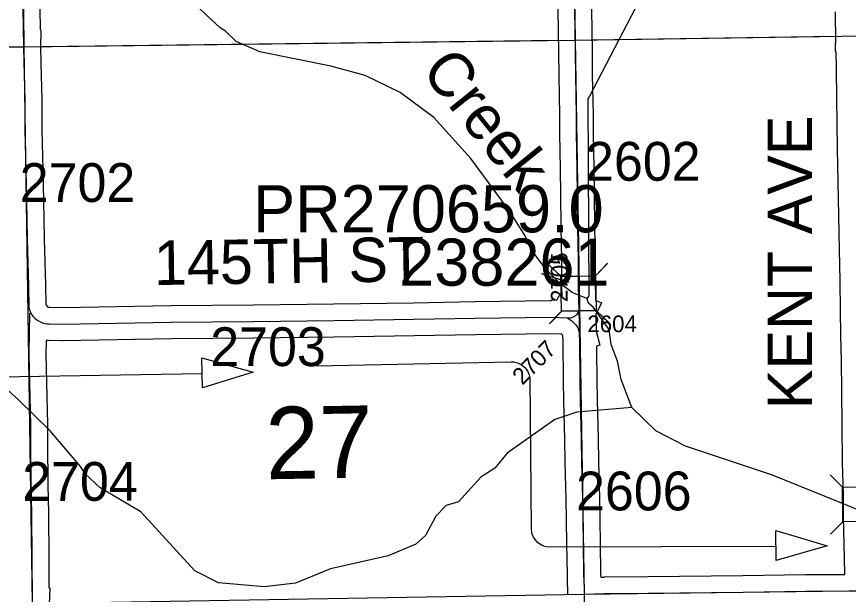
# Model space of a CAD drawing. Extents: x 23.6 to 68.7, y -63 to -29.
# Drawn here: x 41.532 to 43.032, y -38.637 to -37.596 of the extents above; entities that cross this region are included whole.
import ezdxf

# ---------------------------------------------------------------- set-up
doc = ezdxf.new("R2010")
doc.units = 0
for name, color, linetype in [('tdCoDirctArrow', 7, 'Continuous'), ('tdCoHydroRiver', 7, 'Continuous'), ('tdCoHydroTxtLg', 7, 'Continuous'), ('tdCoSecRdNmbr', 7, 'Continuous'), ('tdCoSecRdTxt', 7, 'Continuous'), ('tdCoSecRteBand', 7, 'Continuous'), ('tdCoSecRteCL', 7, 'Continuous'), ('tdCoSectLine', 7, 'Continuous'), ('tdCoSectLinePart', 7, 'Continuous'), ('tdCoSectNmbr', 7, 'Continuous'), ('tdCoStrucSec', 7, 'Continuous'), ('tdCoStrucSecCoName', 7, 'Continuous'), ('tdCoStrucSecFHWANum', 7, 'Continuous'), ('tdCoSurfEarth', 7, 'Continuous'), ('tdCoSurfGravel', 7, 'Continuous')]:
    doc.layers.add(name, color=color, linetype=linetype)

msp = doc.modelspace()

# ---------------------------------------------------------------- linework, layer by layer
at = {"layer": 'tdCoDirctArrow'}
for points in [[(41.8658, -38.211), (41.9587, -38.2368), (41.8672, -38.2649)], [(42.901, -38.5226), (42.9935, -38.5498), (42.9016, -38.5765)]]:
    msp.add_lwpolyline(points, close=True, dxfattribs=at)
for points in [[(42.0719, -38.2254), (42.4239, -38.2184), (42.4284, -38.2186), (42.4321, -38.2193), (42.4354, -38.2203), (42.4385, -38.2217), (42.4419, -38.2234), (42.4447, -38.2255), (42.4481, -38.2283), (42.4511, -38.2319), (42.4536, -38.236), (42.456, -38.2416), (42.4571, -38.2464), (42.4597, -38.5194), (42.4606, -38.5264), (42.4623, -38.5311), (42.4641, -38.5352), (42.4665, -38.5387), (42.4691, -38.5419), (42.4734, -38.5452), (42.4784, -38.5484), (42.4832, -38.5503), (42.491, -38.5515), (42.901, -38.5508)], [(41.4629, -38.246), (41.8662, -38.2392)]]:
    msp.add_lwpolyline(points, dxfattribs=at)
at = {"layer": 'tdCoHydroRiver'}
for points in [[(42.7728, -36.8659), (42.7699, -36.8865), (42.7606, -36.9055), (42.7576, -36.9245), (42.7672, -36.937), (42.7879, -36.9557), (42.7943, -36.9651), (42.7851, -36.9921), (42.7902, -37.0283), (42.8045, -37.0456), (42.8036, -37.1182), (42.7961, -37.153), (42.7749, -37.2495), (42.7535, -37.3239), (42.7257, -37.3841), (42.7105, -37.4442), (42.6625, -37.552), (42.5649, -37.7392), (42.5618, -37.744), (42.5635, -38.0991), (42.5604, -38.1039)], [(42.5604, -38.1039), (42.5335, -38.0931), (42.5128, -38.0775), (42.4921, -38.0572), (42.4873, -38.0478), (42.4825, -38.0462), (42.4618, -38.018), (42.4617, -38.0117), (42.4521, -37.9992), (42.4489, -37.9913), (42.4216, -37.9474), (42.3513, -37.8517), (42.2843, -37.7782), (42.2239, -37.733), (42.1604, -37.702), (42.0987, -37.6852), (41.9706, -37.6596), (41.9278, -37.6411), (41.9087, -37.6223), (41.8992, -37.6161), (41.8466, -37.5677)], [(42.6412, -38.3004), (42.6218, -38.2501), (42.6152, -38.217), (42.6038, -38.1871), (42.6004, -38.1603), (42.5716, -38.1196), (42.5637, -38.1133), (42.5604, -38.1039)], [(42.6412, -38.3004), (42.5419, -38.3093), (42.5025, -38.3223), (42.4163, -38.3831), (42.3944, -38.4101), (42.3693, -38.4261), (42.3287, -38.4707), (42.3067, -38.4773), (42.2879, -38.4964), (42.2693, -38.5313), (42.2521, -38.5472), (42.2018, -38.5682), (42.0978, -38.5913), (42.0349, -38.6172), (41.9782, -38.624), (41.896, -38.6169), (41.8532, -38.5952), (41.7559, -38.4888), (41.6829, -38.4453), (41.6558, -38.4203), (41.6478, -38.4078), (41.5919, -38.342), (41.5362, -38.2873), (41.3881, -38.1529)], [(43.0771, -38.4889), (43.0597, -38.489), (42.8949, -38.4227), (42.7382, -38.3705), (42.6842, -38.3426), (42.6412, -38.3004)]]:
    msp.add_lwpolyline(points, dxfattribs=at)
at = {"layer": 'tdCoSecRteBand'}
for points in [[(41.6147, -38.1206), (41.8103, -38.1167), (41.8105, -38.1167), (41.8107, -38.1167), (41.959, -38.1156), (42.1041, -38.1137), (42.2479, -38.1117), (42.3584, -38.1096), (42.3585, -38.1096), (42.3586, -38.1096), (42.4947, -38.1076), (42.4956, -38.1076), (42.4964, -38.1077), (42.4965, -38.1077), (42.4966, -38.1065), (42.5061, -38.1073), (42.5103, -38.0987), (42.5157, -38.1014), (42.5153, -38.0817), (42.5153, -38.0815), (42.5153, -38.0813), (42.5149, -38.0347), (42.514, -37.9766), (42.514, -37.9765), (42.514, -37.9764), (42.5134, -37.9166), (42.5127, -37.8702), (42.5115, -37.8069), (42.5115, -37.8067), (42.5115, -37.8065), (42.5113, -37.7736), (42.51, -37.7024), (42.51, -37.7022), (42.51, -37.7021), (42.5096, -37.6617), (42.5089, -37.6206), (42.5089, -37.6205), (42.5089, -37.6204), (42.5081, -37.5497)], [(42.5681, -37.549), (42.5689, -37.6196), (42.5696, -37.6607), (42.5696, -37.6609), (42.5696, -37.661), (42.57, -37.7014), (42.5713, -37.7727), (42.5713, -37.7729), (42.5713, -37.7731), (42.5715, -37.806), (42.5727, -37.8691), (42.5727, -37.8691), (42.5727, -37.8692), (42.5734, -37.9158), (42.5734, -37.9159), (42.5734, -37.916), (42.574, -37.9757), (42.5749, -38.0338), (42.5749, -38.0339), (42.5749, -38.0341), (42.5753, -38.0806), (42.5756, -38.0955), (42.5759, -38.1071), (42.5863, -38.112), (42.5764, -38.1327), (42.5765, -38.1365), (42.5765, -38.1365), (42.5766, -38.1458), (42.5768, -38.1555), (42.5768, -38.1555), (42.5769, -38.1628), (42.5838, -38.1881), (42.5774, -38.1899), (42.5775, -38.1965), (42.5774, -38.1965), (42.5782, -38.2515), (42.5789, -38.2871), (42.5789, -38.2871), (42.5789, -38.2871), (42.5803, -38.3565), (42.5803, -38.3566), (42.5803, -38.3566), (42.581, -38.3978), (42.5831, -38.464), (42.5831, -38.4642), (42.5831, -38.4645), (42.5837, -38.5032), (42.5837, -38.5033), (42.5837, -38.5033), (42.5843, -38.5453), (42.585, -38.6), (42.5852, -38.6063)], [(41.5739, -37.5807), (41.5748, -37.6201), (41.575, -37.6201), (41.575, -37.6209), (41.5758, -37.6209), (41.5754, -37.6504), (41.5761, -37.6799), (41.5759, -37.6799), (41.5776, -37.7463), (41.5776, -37.7466), (41.5776, -37.747), (41.5778, -37.8003), (41.5795, -37.8723), (41.5795, -37.8723), (41.5795, -37.8724), (41.5806, -37.9269), (41.5806, -37.927), (41.5806, -37.927), (41.5819, -37.9967), (41.5843, -38.0796), (41.5843, -38.0798), (41.5843, -38.08), (41.5849, -38.1151), (41.5887, -38.1196), (41.5888, -38.1196), (41.5894, -38.1197), (41.5918, -38.1198), (41.5919, -38.1198), (41.592, -38.1198), (41.6147, -38.1206)], [(42.5852, -38.6063), (42.5914, -38.6062), (42.5917, -38.6061), (42.592, -38.6061), (42.6702, -38.6055), (42.8413, -38.6033), (42.9543, -38.6016), (42.9545, -38.6016), (42.9546, -38.6016), (43.0251, -38.6014), (43.0246, -38.5715), (43.023, -38.4979), (43.023, -38.4977), (43.023, -38.4975), (43.0226, -38.4577), (43.021, -38.3996), (43.021, -38.3993), (43.021, -38.399), (43.0205, -38.3335), (43.0195, -38.2704), (43.0195, -38.2703), (43.0195, -38.2702), (43.019, -38.2171), (43.018, -38.1701), (43.018, -38.1699), (43.018, -38.1698), (43.0175, -38.1249), (43.0167, -38.0724), (43.0159, -38.044), (43.0159, -38.0439), (43.0159, -38.0438), (43.0147, -37.9871), (43.0147, -37.987), (43.0147, -37.987), (43.0136, -37.9237), (43.0118, -37.834), (43.0118, -37.8338), (43.0118, -37.8337), (43.011, -37.7431), (43.01, -37.6904), (43.0094, -37.6597), (43.0091, -37.6597), (43.0091, -37.6591), (43.0084, -37.6591), (43.0088, -37.6296), (43.0082, -37.6001), (43.0085, -37.6), (43.0084, -37.5874)], [(42.5258, -38.6377), (42.525, -38.608), (42.5252, -38.608), (42.525, -38.6015), (42.525, -38.6013), (42.525, -38.6011), (42.5243, -38.5461), (42.5243, -38.5461), (42.5243, -38.5461), (42.5237, -38.5041), (42.5231, -38.4656), (42.521, -38.3995), (42.521, -38.3993), (42.521, -38.3991), (42.5203, -38.3577), (42.5189, -38.2883), (42.5182, -38.2526), (42.5182, -38.2525), (42.5182, -38.2524), (42.5172, -38.1814), (42.5171, -38.1716), (42.517, -38.1714), (42.5165, -38.1705), (42.516, -38.1697), (42.5153, -38.1689), (42.515, -38.1686), (42.4946, -38.1676), (42.3595, -38.1696), (42.249, -38.1717), (42.2489, -38.1717), (42.2488, -38.1717), (42.1049, -38.1737), (42.1049, -38.1737), (41.9598, -38.1756), (41.9597, -38.1756), (41.9596, -38.1756), (41.8113, -38.1767), (41.6151, -38.1806), (41.6142, -38.1806), (41.6134, -38.1806), (41.5899, -38.1797), (41.5859, -38.1796), (41.5853, -38.1796), (41.5849, -38.2049), (41.5858, -38.2551), (41.5878, -38.3315), (41.5878, -38.3318), (41.5878, -38.3321), (41.588, -38.364), (41.5886, -38.441), (41.5895, -38.4902), (41.5895, -38.4903), (41.5895, -38.4904), (41.5904, -38.5757), (41.5904, -38.5758), (41.5904, -38.5759), (41.5905, -38.625), (41.5907, -38.625), (41.5907, -38.626), (41.5918, -38.6261), (41.5906, -38.6555)]]:
    msp.add_lwpolyline(points, dxfattribs=at)
at = {"layer": 'tdCoSecRteCL'}
for points in [[(41.5454, -37.6506), (41.5439, -37.5811), (41.5435, -37.4909), (41.5433, -37.4333), (41.5428, -37.3708), (41.5424, -37.3156), (41.5418, -37.2611), (41.5409, -37.1828), (41.5394, -37.1066), (41.5396, -37.0404), (41.5394, -37.0125), (41.5389, -36.9227), (41.5381, -36.8905), (41.5372, -36.7976), (41.5366, -36.749), (41.5359, -36.6778), (41.535, -36.6476)], [(42.5462, -38.1261), (42.5453, -38.0811), (42.5449, -38.0343), (42.544, -37.9761), (42.5434, -37.9162), (42.5427, -37.8697), (42.5415, -37.8064), (42.5413, -37.7733), (42.54, -37.7018), (42.5396, -37.6613), (42.5389, -37.62), (42.5381, -37.5493), (42.537, -37.4562), (42.537, -37.4086), (42.5358, -37.3488), (42.5362, -37.3031), (42.5349, -37.2375), (42.5345, -37.1796), (42.5341, -37.1505)], [(40.5456, -37.663), (40.596, -37.6618), (40.7148, -37.6618), (40.8532, -37.6594), (40.9607, -37.6569), (41.0325, -37.6566), (41.157, -37.6549), (41.2423, -37.6542), (41.3849, -37.6529), (41.4991, -37.65), (41.5454, -37.6506)], [(41.5578, -38.1297), (41.555, -38.1216), (41.5543, -38.0805), (41.5519, -37.9974), (41.5506, -37.9275), (41.5496, -37.873), (41.5478, -37.8007), (41.5476, -37.7471), (41.5459, -37.6776), (41.5454, -37.6506)], [(42.5239, -38.1389), (42.527, -38.1392), (42.53, -38.139), (42.5331, -38.1383), (42.5359, -38.1372), (42.5386, -38.1357), (42.5411, -38.1338), (42.5432, -38.1315), (42.5449, -38.1289), (42.5462, -38.1261)], [(42.547, -38.167), (42.5467, -38.1465), (42.5462, -38.1261)], [(41.5606, -38.6548), (41.5606, -38.6449), (41.5604, -38.576), (41.5595, -38.4908), (41.5586, -38.4414), (41.558, -38.3643), (41.5578, -38.3323), (41.5558, -38.2558), (41.5549, -38.2049), (41.5556, -38.1611), (41.556, -38.1374), (41.556, -38.1313), (41.5578, -38.1297)], [(41.5578, -38.1297), (41.5598, -38.1333), (41.5622, -38.1366), (41.5649, -38.1396), (41.568, -38.1423), (41.5714, -38.1446), (41.575, -38.1465), (41.5788, -38.148), (41.5828, -38.149), (41.5868, -38.1496), (41.5909, -38.1497), (41.6145, -38.1506), (41.8109, -38.1467), (41.9594, -38.1456), (42.1045, -38.1437), (42.2484, -38.1417), (42.359, -38.1396), (42.4951, -38.1376), (42.5239, -38.1389)], [(42.5239, -38.1389), (42.5276, -38.1408), (42.5312, -38.143), (42.5345, -38.1456), (42.5375, -38.1486), (42.5401, -38.1518), (42.5424, -38.1553), (42.5444, -38.1591), (42.5459, -38.163), (42.547, -38.167)], [(42.5558, -38.6372), (42.5558, -38.6267), (42.555, -38.6006), (42.5543, -38.5457), (42.5537, -38.5037), (42.5531, -38.4649), (42.551, -38.3986), (42.5503, -38.3571), (42.5489, -38.2877), (42.5482, -38.252), (42.5472, -38.1809), (42.547, -38.167)], [(42.5558, -38.6372), (42.5922, -38.6361), (42.6705, -38.6355), (42.8417, -38.6333), (42.9547, -38.6316), (43.0556, -38.6313)], [(42.567, -39.6108), (42.5676, -39.5832), (42.5659, -39.5081), (42.5649, -39.4096), (42.564, -39.3227), (42.5626, -39.2421), (42.5617, -39.1468), (42.5609, -39.043), (42.5603, -38.9889), (42.559, -38.9295), (42.5586, -38.8807), (42.5579, -38.8271), (42.5571, -38.7649), (42.5567, -38.7136), (42.556, -38.6565), (42.5558, -38.6372)]]:
    msp.add_lwpolyline(points, dxfattribs=at)
at = {"layer": 'tdCoSectLine'}
for points in [[(42.5237, -36.6313), (42.5389, -37.6383)], [(41.5347, -36.6476), (41.5451, -37.6505)], [(42.5389, -37.6383), (43.5404, -37.6235)], [(41.5451, -37.6505), (42.5389, -37.6383)], [(42.5389, -37.6383), (42.5555, -38.6372)], [(40.5453, -37.663), (41.5451, -37.6505)], [(41.5451, -37.6505), (41.5602, -38.6541)], [(41.5602, -38.6541), (42.5555, -38.6372)], [(42.5555, -38.6372), (43.5584, -38.6245)], [(42.5555, -38.6372), (42.5674, -39.6377)]]:
    msp.add_lwpolyline(points, dxfattribs=at)
at = {"layer": 'tdCoSectLinePart'}
for points in [[(42.5688, -37.6379), (43.0085, -37.6314)], [(41.575, -37.6502), (42.5088, -37.6387)]]:
    msp.add_lwpolyline(points, dxfattribs=at)
at = {"layer": 'tdCoStrucSec'}
for p, q in [((42.5133, -38.0642), (42.4908, -38.0426)), ((42.5133, -38.0648), (42.4908, -38.0431)), ((42.5759, -38.063), (42.5976, -38.0404)), ((42.5759, -38.0635), (42.5976, -38.041)), ((42.5146, -38.1268), (42.4929, -38.1494)), ((42.5146, -38.1274), (42.4929, -38.15)), ((42.5772, -38.1256), (42.5998, -38.1472)), ((42.5772, -38.1261), (42.5998, -38.1478)), ((43.0209, -38.4442), (42.9986, -38.4222)), ((43.0214, -38.5068), (42.9994, -38.5291))]:
    msp.add_line(p, q, dxfattribs=at)
for points in [[(42.5146, -38.1268), (42.5133, -38.0642), (42.5759, -38.063), (42.5772, -38.1256)], [(42.5146, -38.1274), (42.5133, -38.0648), (42.5759, -38.0635), (42.5772, -38.1261)], [(43.0214, -38.5068), (43.0209, -38.4442), (43.0835, -38.4437), (43.084, -38.5063)]]:
    msp.add_lwpolyline(points, close=True, dxfattribs=at)
at = {"layer": 'tdCoStrucSecFHWANum'}
msp.add_line((42.4777, -38.0589), (42.5276, -38.0746), dxfattribs=at)
at = {"layer": 'tdCoSurfEarth'}
msp.add_lwpolyline([(41.5606, -38.6548), (41.5606, -38.6449), (41.5604, -38.576), (41.5595, -38.4908), (41.5586, -38.4414), (41.558, -38.3643), (41.5578, -38.3323), (41.5558, -38.2558), (41.5549, -38.2049), (41.5556, -38.1611), (41.556, -38.1374), (41.556, -38.1313), (41.5578, -38.1297)], dxfattribs=at)
at = {"layer": 'tdCoSurfGravel'}
for points in [[(41.5454, -37.6506), (41.5439, -37.5811), (41.5435, -37.4909), (41.5433, -37.4333), (41.5428, -37.3708), (41.5424, -37.3156), (41.5418, -37.2611), (41.5409, -37.1828), (41.5394, -37.1066), (41.5396, -37.0404), (41.5394, -37.0125), (41.5389, -36.9227), (41.5381, -36.8905), (41.5372, -36.7976), (41.5366, -36.749), (41.5359, -36.6778), (41.535, -36.6476), (41.5355, -36.5832), (41.5339, -36.5732)], [(42.547, -38.167), (42.5467, -38.1465), (42.5462, -38.1261), (42.5453, -38.0811), (42.5449, -38.0343), (42.544, -37.9761), (42.5434, -37.9162), (42.5427, -37.8697), (42.5415, -37.8064), (42.5413, -37.7733), (42.54, -37.7018), (42.5396, -37.6613), (42.5389, -37.62), (42.5381, -37.5493), (42.537, -37.4562), (42.537, -37.4086), (42.5358, -37.3488), (42.5362, -37.3031), (42.5349, -37.2375), (42.5345, -37.1796), (42.5341, -37.1505)], [(40.2946, -37.6677), (40.377, -37.6663), (40.4783, -37.6645), (40.5042, -37.6639), (40.5456, -37.663), (40.596, -37.6618), (40.7148, -37.6618), (40.8532, -37.6594), (40.9607, -37.6569), (41.0325, -37.6566), (41.157, -37.6549), (41.2423, -37.6542), (41.3849, -37.6529), (41.4991, -37.65), (41.5454, -37.6506)], [(41.5578, -38.1297), (41.555, -38.1216), (41.5543, -38.0805), (41.5519, -37.9974), (41.5506, -37.9275), (41.5496, -37.873), (41.5478, -37.8007), (41.5476, -37.7471), (41.5459, -37.6776), (41.5454, -37.6506)], [(42.5239, -38.1389), (42.527, -38.1392), (42.53, -38.139), (42.5331, -38.1383), (42.5359, -38.1372), (42.5386, -38.1357), (42.5411, -38.1338), (42.5432, -38.1315), (42.5449, -38.1289), (42.5462, -38.1261)], [(41.5578, -38.1297), (41.5598, -38.1333), (41.5622, -38.1366), (41.5649, -38.1396), (41.568, -38.1423), (41.5714, -38.1446), (41.575, -38.1465), (41.5788, -38.148), (41.5828, -38.149), (41.5868, -38.1496), (41.5909, -38.1497), (41.6145, -38.1506), (41.8109, -38.1467), (41.9594, -38.1456), (42.1045, -38.1437), (42.2484, -38.1417), (42.359, -38.1396), (42.4951, -38.1376), (42.5239, -38.1389), (42.5276, -38.1408), (42.5312, -38.143), (42.5345, -38.1456), (42.5375, -38.1486), (42.5401, -38.1518), (42.5424, -38.1553), (42.5444, -38.1591), (42.5459, -38.163), (42.547, -38.167)], [(42.5558, -38.6372), (42.5558, -38.6267), (42.555, -38.6006), (42.5543, -38.5457), (42.5537, -38.5037), (42.5531, -38.4649), (42.551, -38.3986), (42.5503, -38.3571), (42.5489, -38.2877), (42.5482, -38.252), (42.5472, -38.1809), (42.547, -38.167)], [(42.5558, -38.6372), (42.5922, -38.6361), (42.6705, -38.6355), (42.8417, -38.6333), (42.9547, -38.6316), (43.0556, -38.6313), (43.076, -38.6312), (43.2628, -38.6285), (43.3641, -38.6267), (43.562, -38.6244), (43.6473, -38.6234), (43.8376, -38.6201), (44.0012, -38.6168), (44.0581, -38.6159)], [(42.567, -39.6108), (42.5676, -39.5832), (42.5659, -39.5081), (42.5649, -39.4096), (42.564, -39.3227), (42.5626, -39.2421), (42.5617, -39.1468), (42.5609, -39.043), (42.5603, -38.9889), (42.559, -38.9295), (42.5586, -38.8807), (42.5579, -38.8271), (42.5571, -38.7649), (42.5567, -38.7136), (42.556, -38.6565), (42.5558, -38.6372)]]:
    msp.add_lwpolyline(points, dxfattribs=at)

# ---------------------------------------------------------------- texts
at = {"layer": 'tdCoHydroTxtLg'}
msp.add_text('Creek', height=0.08, rotation=308.7836, dxfattribs=at).set_placement((42.2596, -37.6944))
at = {"layer": 'tdCoSecRdNmbr'}
for s, height, rotation, p in [('2602', 0.07, 0.0332, (42.557, -37.892)), ('2702', 0.07, 0.0325, (41.5378, -37.9303)), ('2705', 0.03, 90.0311, (42.5254, -38.1105)), ('2604', 0.03, 0.0332, (42.5611, -38.1648)), ('2703', 0.07, 0.0327, (41.8813, -38.2261)), ('2707', 0.03, 45.0318, (42.444, -38.2615)), ('2704', 0.07, 0.0325, (41.5423, -38.4689)), ('2606', 0.07, 0.0332, (42.5407, -38.4862))]:
    msp.add_text(s, height=height, rotation=rotation, dxfattribs=at).set_placement(p)
at = {"layer": 'tdCoSecRdTxt'}
for s, rotation, p in [('KENT AVE', 90, (42.9661, -38.3035)), ('145TH ST', 0.8328, (41.7801, -38.08))]:
    msp.add_text(s, height=0.08, rotation=rotation, dxfattribs=at).set_placement(p)
at = {"layer": 'tdCoSectNmbr'}
msp.add_text('27', height=0.13, rotation=1.0328, dxfattribs=at).set_placement((41.9819, -38.4301))
at = {"layer": 'tdCoStrucSecCoName'}
msp.add_text('PR270659.0', height=0.085, dxfattribs=at).set_placement((41.9585, -37.9849))
at = {"layer": 'tdCoStrucSecFHWANum'}
msp.add_text('238261', height=0.085, dxfattribs=at).set_placement((42.2218, -38.0811))

doc.saveas('drawing.dxf')
